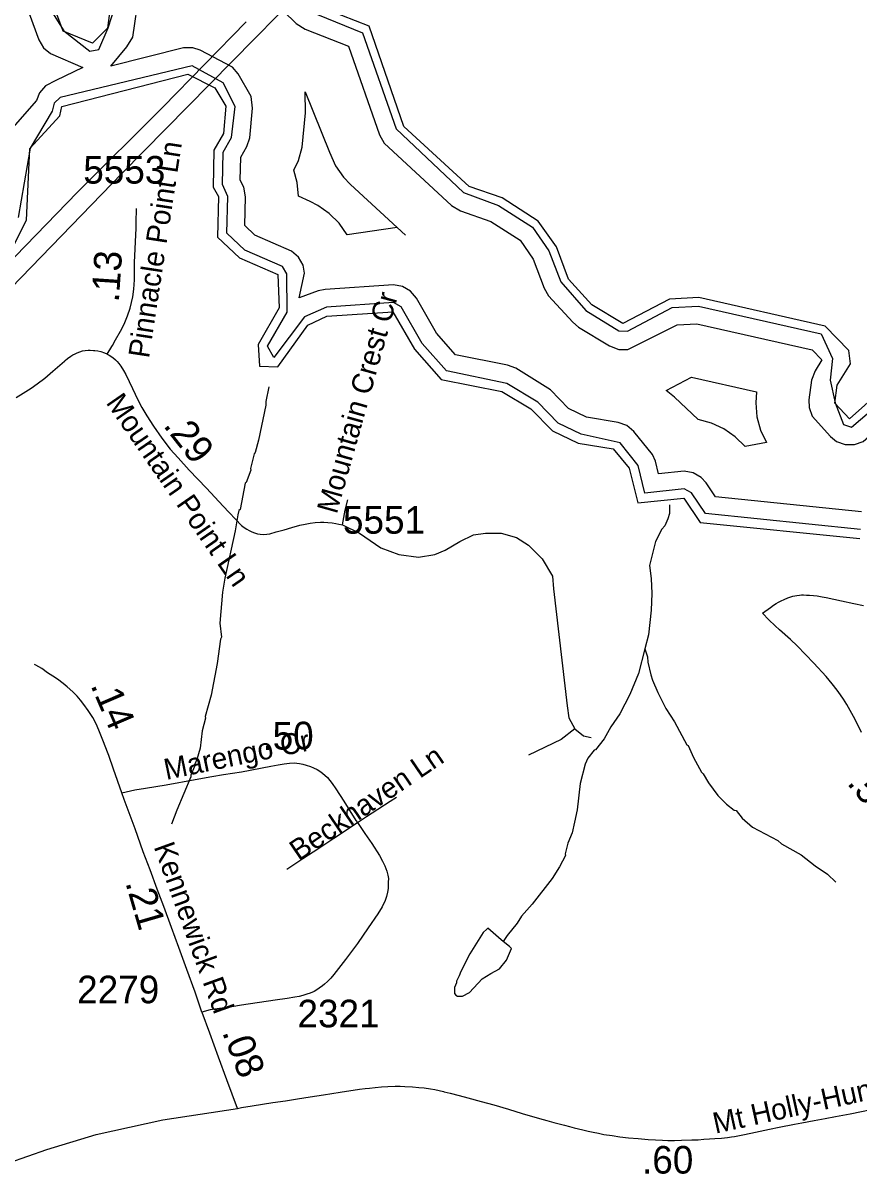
# Model space of a CAD drawing. Extents: x 1383679 to 1536984, y 460658 to 651027.
# Drawn here: x 1425085 to 1428871, y 582351 to 587562 of the extents above; entities that cross this region are included whole.
import ezdxf

# ---------------------------------------------------------------- set-up
doc = ezdxf.new("R2010")
doc.units = 0
for name, color, linetype in [('Exist Hydrographic Buffer Line', 7, 'Continuous'), ('Exist Hydrographic Lake Shore', 7, 'Continuous'), ('Exist Hydrographic Misc Water Feature', 7, 'Continuous'), ('Exist Road Non-System Type 51', 7, 'Continuous'), ('Exist Road Non-System Type 51 Label', 7, 'Continuous'), ('Exist Road Secondary Mileage Hundredths English Label', 7, 'Continuous'), ('Exist Road Secondary Type 51 Attributed', 7, 'Continuous'), ('Exist Road Secondary Type 51 Label', 7, 'Continuous'), ('Exist Road Secondary Type 51 Number Label', 7, 'Continuous'), ('Exist Utilities Electrical Transmission Line', 7, 'Continuous')]:
    doc.layers.add(name, color=color, linetype=linetype)

msp = doc.modelspace()

# ---------------------------------------------------------------- linework, layer by layer
at = {"layer": 'Exist Hydrographic Buffer Line'}
msp.add_line((1428739.5, 585944.9), (1428763.2, 585841.7), dxfattribs=at)
for points in [[(1425164.2, 587695.9), (1425269.3, 587527), (1425387, 587434.8), (1425428, 587441.2), (1425470.3, 587539.4), (1425536.4, 587746.4)], [(1428881.5, 585349), (1428221.4, 585416.3), (1428178.7, 585479.4), (1428156.4, 585504.2), (1428120.3, 585525.1), (1428079.3, 585532.3), (1427962.7, 585520.7), (1427948.9, 585577.3), (1427936.3, 585608.6), (1427851.2, 585712.7), (1427819.3, 585739.4), (1427780.1, 585753.6), (1427637.4, 585777.3), (1427556, 585815.8), (1427473.2, 585900.7), (1427316.5, 585998.3), (1427278.8, 586012.8), (1427044.2, 586059.6), (1426957.2, 586157.4), (1426866.3, 586315.9), (1426839.3, 586348.1), (1426803.2, 586369), (1426762.2, 586376.2), (1426454.1, 586355.8), (1426421.2, 586348.8), (1426335.4, 586318), (1426360.1, 586429.1), (1426353.1, 586465.3), (1426332.2, 586501.4), (1426300.3, 586528.2), (1426134.7, 586601.5), (1426089.4, 586644.4), (1426092.2, 586775), (1426085.1, 586818.7), (1426068.9, 586850.9), (1426070.7, 586955), (1426098.3, 587002.8), (1426112.5, 587041.9), (1426124.8, 587176.7), (1426118.1, 587228.3), (1426059.6, 587331.3), (1426033.4, 587362.2), (1425887, 587439.2), (1425854.1, 587450), (1425812.4, 587450), (1425482.9, 587365.8), (1425554.8, 587454.2), (1425583.1, 587498.3), (1425610.8, 587695.6)], [(1425095.8, 587650.1), (1425156.7, 587485.3), (1425177.3, 587449.8), (1425209.3, 587423.1), (1425356.3, 587361)], [(1426207.3, 587672), (1426322.7, 587559.2), (1426362.6, 587533.4), (1426559.1, 587456.7), (1426699, 587056), (1426720.3, 587018.3), (1427025.9, 586735.5), (1427066.2, 586710.9), (1427203.4, 586662.8), (1427335.7, 586578.1), (1427395.4, 586493.2), (1427445.1, 586361.9), (1427465.4, 586327.2), (1427574.2, 586206.8), (1427601, 586184.7), (1427741.1, 586099.8), (1427782.5, 586084.2), (1427824.1, 586084.2), (1428046.9, 586194.7), (1428137, 586199.5), (1428658.7, 586081.5), (1428702.1, 586036.1), (1428671.7, 585987.4)], [(1426378.4, 587616.5), (1426622.6, 587517.8), (1426774.5, 587082.3), (1427080.2, 586794.3), (1427238.7, 586735.3), (1427392.1, 586637), (1427466.7, 586531), (1427519.9, 586390.2), (1427633.6, 586260.5), (1427782.6, 586168.2), (1427821.8, 586167), (1428025.2, 586273.6), (1428143.9, 586280), (1428699.8, 586154.2), (1428750.5, 586043.5), (1428739.5, 585944.9)], [(1425356.3, 587361), (1425233.5, 587302.1), (1425186.2, 587277.7), (1425159.3, 587245.8), (1425145.9, 587210.7), (1425029.1, 587076.5)], [(1428878.1, 585268.9), (1428176, 585340.5), (1428112.4, 585434.7), (1428079.3, 585452.3), (1427901.7, 585433.8), (1427871.2, 585558.2), (1427790, 585661.2), (1427613.3, 585700.2), (1427508.8, 585749.6), (1427415.8, 585844.8), (1427275.7, 585929.5), (1427002.3, 585986.4), (1426891.9, 586110.4), (1426796.9, 586276.1), (1426762.2, 586296.2), (1426459.6, 586275.9), (1426359.8, 586231), (1426220.3, 586047.8), (1426192, 586098.2), (1426281, 586253.2), (1426280.3, 586425.8), (1426260.3, 586458.9), (1426089.8, 586533.8), (1426008.7, 586610.7), (1426012.3, 586776.7), (1425988.5, 586830.8), (1425991, 586977.1), (1426029, 587042.7), (1426045.2, 587183.8), (1425990.7, 587290.6), (1425851.2, 587367.6), (1425253.4, 587224.6), (1425225.7, 587199.5), (1425217.5, 587162.4), (1425117.3, 586995.1), (1425063.7, 586680.9)], [(1426816.7, 586601.9), (1426780.1, 586635.6), (1426552.7, 586602.9), (1426516.1, 586655.7), (1426471.7, 586700), (1426420.3, 586736), (1426384.7, 586754), (1426332.2, 586777), (1426326.8, 586840.1), (1426311.9, 586895.4), (1426332.7, 586939.6), (1426348.9, 587000.2), (1426363.9, 587155.7), (1426362.2, 587250.7), (1426472.4, 586976.9), (1426500.5, 586915.5), (1426536.5, 586864.1), (1426568.4, 586830.8), (1426780.1, 586635.6), (1426816.7, 586601.9)], [(1428671.7, 585987.4), (1428655.1, 585944.4), (1428644.1, 585856.4), (1428645, 585820.9), (1428659.3, 585781.8), (1428741.8, 585689.3), (1428769.3, 585667.6), (1428808.5, 585653.3), (1428850.1, 585653.3), (1428889.2, 585667.6), (1429104, 585855.1), (1429128.2, 585884.8), (1429150, 585940.9), (1429199.8, 585972.7), (1429227.3, 585996.7), (1429248.1, 586032.8), (1429267.7, 586330), (1429312.3, 586404.7), (1429454.4, 586515.7), (1429487.3, 586542.9), (1429508.1, 586579), (1429534.3, 586675), (1429741.1, 586795.2), (1429804.2, 586796.2)], [(1428451.5, 585661.8), (1428354.9, 585643.9), (1428310.7, 585688.1), (1428259.3, 585724.1), (1428202.4, 585750.6), (1428141.8, 585766.9), (1428034.9, 585867.1), (1427997.8, 585897.9), (1428112, 585957.8), (1428406.8, 585892.4), (1428403.3, 585841.7), (1428408.7, 585779.3), (1428424.9, 585718.6), (1428451.5, 585661.8)], [(1428763.2, 585841.7), (1428800.1, 585744.1), (1428836.2, 585732.1), (1429050.8, 585914.9)]]:
    msp.add_lwpolyline(points, dxfattribs=at)
at = {"layer": 'Exist Hydrographic Lake Shore'}
for points in [[(1425497.3, 587770.2), (1425468.3, 587537.7), (1425400.2, 587470.1), (1425267.2, 587525.3), (1425196.3, 587717.1)], [(1429022.3, 585943.2), (1428827.3, 585769.9), (1428761.2, 585840.1), (1428771.3, 585922), (1428832.3, 586019.3), (1428824.3, 586078.5), (1428718.3, 586188.9), (1428145.2, 586318.6), (1428012.3, 586311.5), (1427801.3, 586200.8), (1427661.2, 586285.7), (1427555.3, 586402.7), (1427500.3, 586548.3), (1427418.2, 586664.8), (1427254.3, 586769.8), (1427105.2, 586822.1), (1426810.3, 587093.8), (1426652.3, 587546.8), (1426404.3, 587643.6)], [(1425032.3, 586535.5), (1425101.3, 586668.7), (1425115.3, 586993.4), (1425252.3, 587141.6), (1425261.3, 587184.1), (1425831.2, 587330.2), (1425954.3, 587268.6), (1426003.3, 587185.6), (1425992.3, 587061.1), (1425949.2, 586986.5), (1425946.3, 586819.1), (1425970.3, 586775.9), (1425966.3, 586592.2), (1426065.3, 586498.4), (1426238.3, 586422.6), (1426244.3, 586271.5), (1426149.3, 586106), (1426155.3, 586007.4), (1426238.3, 586005.8), (1426375.3, 586193.3), (1426460.2, 586234.4), (1426760.2, 586254.6), (1426857.3, 586085.2), (1426979.2, 585948.2), (1427253.3, 585893.4), (1427385.2, 585815.2), (1427483.2, 585714.8), (1427599.3, 585660), (1427757.3, 585633.8), (1427830.3, 585547), (1427869.3, 585388.7), (1428077.3, 585410.7), (1428151.3, 585301), (1428874.3, 585227.3)]]:
    msp.add_lwpolyline(points, dxfattribs=at)
at = {"layer": 'Exist Hydrographic Misc Water Feature'}
for points in [[(1426197.5, 585914.2), (1426185.4, 585847.5), (1426185.1, 585831.5), (1426151.5, 585672.4), (1426136.2, 585616.8), (1426132.1, 585610.9), (1426114.9, 585544.3), (1426116.4, 585537.2), (1426095.8, 585481), (1426091.1, 585477.9), (1426068.3, 585358.4), (1426062.3, 585354.6), (1426057.8, 585334.7), (1426046.2, 585263), (1425999.3, 585048.2), (1425987.9, 584984.5), (1425975.9, 584844.4), (1425983.2, 584780.7), (1425979, 584772.8), (1425964.6, 584661.2), (1425937.3, 584517.9), (1425909.4, 584421.6), (1425911, 584414.5), (1425897, 584357.2), (1425887.9, 584279.1), (1425872.7, 584227.5), (1425862.2, 584203.8), (1425862, 584195.8), (1425845, 584156.2), (1425844.9, 584148.2), (1425781.5, 583997.8), (1425758, 583934.4)], [(1428012.1, 585379.7), (1428012.2, 585340.8), (1428005.7, 585316.9), (1427991, 585285.3), (1427978.6, 585269.6), (1427949.4, 585214.3), (1427921.8, 585105.6), (1427929.6, 585046.5), (1427932.1, 584978.8), (1427930.3, 584902.9), (1427917.8, 584791.2), (1427901.4, 584728.3)], [(1427901.4, 584728.3), (1427871.9, 584616.4), (1427833.6, 584521.3), (1427787.7, 584434.4), (1427746.4, 584375.4), (1427716.3, 584320.6), (1427677.6, 584271.5), (1427672, 584269.3), (1427643.1, 584233.9), (1427630.5, 584206.3), (1427608.5, 584118.8), (1427593.8, 583999.2), (1427582.5, 583943.5), (1427571.5, 583895.8), (1427552.4, 583848.2), (1427539.6, 583799.5), (1427541.1, 583792.5), (1427515.2, 583741.6), (1427481, 583689), (1427390.1, 583572.1), (1427342.8, 583517.3), (1427322.1, 583485.8), (1427276.9, 583430.9), (1427259.9, 583403.2)], [(1427901.4, 584728.3), (1427913.5, 584691.4), (1427915, 584667.4), (1427927.8, 584611.1), (1427935.1, 584586.9), (1427959.9, 584530.3), (1427996.2, 584457.5), (1428036, 584397.7), (1428091.5, 584293.9), (1428096.5, 584291.2), (1428121.3, 584236.7), (1428157.7, 584169.9), (1428165.6, 584161.7), (1428188.7, 584121.2), (1428231.3, 584064.2), (1428270.5, 584025.2), (1428305.9, 583998.4), (1428313.9, 583996.3), (1428341, 583961.6), (1428388.2, 583920.6), (1428502.8, 583859.9), (1428520.5, 583845.5), (1428609.3, 583795.4), (1428672.2, 583746), (1428727.5, 583708.6), (1428766.6, 583671.8)], [(1427259.9, 583403.2), (1427250.5, 583411.5), (1427190.5, 583463.8), (1427185.5, 583459), (1427169.2, 583443.4), (1427109, 583346.9), (1427067.2, 583267.9), (1427060.7, 583248), (1427048.2, 583224.4), (1427048, 583216.4), (1427039.5, 583194.6), (1427038.9, 583168.6), (1427044.7, 583160.4), (1427052.6, 583156.3), (1427074.6, 583155.8), (1427107, 583173), (1427164.3, 583233.6), (1427203, 583258.7), (1427243.5, 583279.7), (1427274.4, 583319), (1427297.9, 583372.2), (1427287.8, 583380.7), (1427259.9, 583403.2)]]:
    msp.add_lwpolyline(points, dxfattribs=at)
at = {"layer": 'Exist Road Non-System Type 51'}
for points in [[(1426531.2, 585289.3), (1426544.5, 585356), (1426556.1, 585403)], [(1426531.2, 585289.3), (1426608.5, 585252.5), (1426705.7, 585186.3), (1426787.3, 585155.2), (1426876.6, 585143.6), (1426950.5, 585155.2), (1426997.1, 585174.7), (1427063.1, 585213.6), (1427125.3, 585244.7), (1427179.7, 585252.5), (1427249.7, 585252.5), (1427319.6, 585233), (1427374, 585198), (1427436.2, 585135.8), (1427482.8, 585058), (1427486.7, 584999.7), (1427548.8, 584470.8), (1427556.6, 584416.4), (1427583.8, 584365.8)], [(1427583.8, 584365.8), (1427521.8, 584317.2), (1427374.2, 584247.2)], [(1427583.8, 584365.8), (1427622.7, 584334.7), (1427657.6, 584326.9)], [(1426599.3, 583941.3), (1426640.5, 583969.7), (1426691.6, 584002.9), (1426747.2, 584037.9), (1426776.9, 584056.3)], [(1426279.2, 583731), (1426352, 583779.1), (1426424.7, 583825.9), (1426492.5, 583871.6), (1426599.3, 583941.3)]]:
    msp.add_lwpolyline(points, dxfattribs=at)
at = {"layer": 'Exist Road Secondary Type 51 Attributed'}
for points in [[(1425466.1, 586062.8), (1425486.8, 586097.4), (1425489.7, 586101.7), (1425503.9, 586127.2), (1425527.2, 586167.1), (1425542.8, 586197.8), (1425558.9, 586235.9), (1425570.6, 586270.9), (1425582.3, 586321.7), (1425586.7, 586356.8), (1425589.3, 586399.6), (1425590.4, 586477.1), (1425596.8, 586633.2), (1425597.3, 586659.1), (1425599.3, 586722.1)], [(1425053.8, 585866.6), (1425085.7, 585885.8), (1425122.2, 585908.6), (1425148.7, 585927.4), (1425183.9, 585953.8), (1425219.9, 585984.9), (1425262, 586021.6), (1425272.9, 586031.2), (1425275.8, 586033.6), (1425287.2, 586043.2), (1425301.1, 586053.3), (1425311.3, 586059.4), (1425320.7, 586064.2), (1425330.5, 586068.9), (1425341.9, 586073.6), (1425354.5, 586077.2), (1425366.9, 586079), (1425379.5, 586080.3), (1425389.5, 586080.5), (1425405, 586079.6), (1425410.5, 586079.1), (1425423.5, 586077.1), (1425437, 586073.8), (1425453.4, 586068.4), (1425465, 586063.5), (1425466.1, 586062.8)], [(1425466.1, 586062.8), (1425474.7, 586058.1), (1425491.6, 586047.3), (1425504.5, 586036.3), (1425511.1, 586029.7), (1425519.3, 586020.2), (1425528.5, 586008), (1425540.6, 585989.2), (1425550.9, 585969.6), (1425581.4, 585906.6), (1425605.1, 585856.4), (1425622.8, 585821), (1425645.3, 585783.5), (1425675.7, 585737.1), (1425713.8, 585682.8), (1425751.3, 585632.9), (1425787.1, 585593.2), (1425837.5, 585537.5), (1425916.4, 585455.1), (1425991.5, 585374.8), (1426075, 585286.4), (1426086.4, 585277.1), (1426098.2, 585270), (1426109.1, 585263.6), (1426122, 585258), (1426133.6, 585253.7), (1426147.6, 585249.5), (1426159.5, 585246.9), (1426173.4, 585245.5), (1426188.8, 585246.9), (1426203.3, 585249.5), (1426231.7, 585257.3), (1426267.1, 585267.2), (1426302, 585277.5), (1426339.1, 585287.8), (1426362.6, 585293.3), (1426385.7, 585297.3), (1426407.9, 585299.9), (1426432, 585301.2), (1426447.7, 585301.6), (1426465.9, 585300.9), (1426485.5, 585298.8), (1426501.7, 585296.2), (1426515.7, 585293.3), (1426531.2, 585289.3)], [(1428881.4, 584349.9), (1428862.4, 584389.8), (1428845.3, 584421.9), (1428831, 584449.4), (1428815, 584476.5), (1428800.4, 584500.7), (1428787.3, 584519.4), (1428772.1, 584540.9), (1428749.9, 584569.8), (1428735.9, 584586.6), (1428721.8, 584603.1), (1428666, 584663.9), (1428591, 584742.4), (1428560.8, 584770.8), (1428511.1, 584814.9), (1428491.7, 584831.8), (1428462.2, 584859.5), (1428434.3, 584889.1), (1428469.5, 584915.7), (1428484.1, 584925.8), (1428495.1, 584933.1), (1428506.1, 584939.7), (1428517.7, 584945.4), (1428532.1, 584952.1), (1428548.3, 584958.7), (1428561.8, 584963.7), (1428570.6, 584966.2), (1428580.9, 584968.7), (1428590, 584970.3), (1428601, 584971.4), (1428610.4, 584972.1), (1428619.9, 584972.3), (1428633.4, 584971.6), (1428647, 584971.2), (1428664.2, 584969.9), (1428680.9, 584967.9), (1428703.4, 584964.2), (1428722.5, 584960.6), (1428791.2, 584945.5), (1428847.4, 584933.2), (1428891.7, 584924.6)], [(1425531.8, 584077), (1425494.7, 584184.2), (1425473, 584245.5), (1425454.2, 584294.7), (1425452.2, 584300.1), (1425434.5, 584345.2), (1425417.1, 584386.2), (1425400.8, 584416.8), (1425379.9, 584449.2), (1425360.4, 584476.6), (1425345.4, 584496.4), (1425330, 584514.7), (1425310.4, 584533.6), (1425285.4, 584556.2), (1425266.9, 584571.5), (1425240.8, 584590.8), (1425220.8, 584604.2), (1425195.9, 584619.7), (1425170, 584638.7), (1425143.8, 584654), (1425137.7, 584657.4)], [(1425531.8, 584077), (1425590.7, 584089.2), (1425639.9, 584097.9), (1425733.3, 584113.3), (1425864.2, 584136.9), (1425939.4, 584150.5), (1425993.6, 584159.6), (1426075, 584171.6), (1426207.2, 584196.7), (1426239.8, 584202.6), (1426267.1, 584207.1), (1426292.2, 584210.4), (1426312.4, 584211.5), (1426324.8, 584211), (1426337.7, 584209.2), (1426352.7, 584205.9), (1426367.4, 584202.2), (1426387.3, 584195.8), (1426400, 584190.3), (1426416.6, 584181.9), (1426433.9, 584171.1), (1426442.8, 584164.3), (1426452.2, 584156.2), (1426463.2, 584145.2), (1426475.1, 584131.8), (1426485.2, 584118.7), (1426502.4, 584093.9), (1426537.7, 584038.6), (1426592.4, 583951.3), (1426599.3, 583941.3), (1426633.5, 583891.6), (1426664.9, 583846.8)], [(1425895.4, 583083.3), (1425863.9, 583173.8), (1425826.4, 583276.3), (1425791.1, 583375.6), (1425756.9, 583467), (1425722.5, 583561), (1425692.3, 583640.2), (1425660.3, 583727.5), (1425629.7, 583809.4), (1425592.3, 583913.6), (1425570.9, 583974), (1425542.6, 584045.7), (1425531.8, 584077)], [(1426664.9, 583846.8), (1426699, 583792.9), (1426713.6, 583767.3), (1426723.4, 583746.2), (1426731.9, 583721.2), (1426737.3, 583703.6), (1426739.4, 583688.3), (1426739.3, 583671.8), (1426739.1, 583658.6), (1426738.4, 583643.2), (1426736.1, 583626.3), (1426731.7, 583607.7), (1426725.5, 583589.4), (1426711.4, 583560.4), (1426691.4, 583528), (1426648.5, 583465.6), (1426599.6, 583394.4), (1426544.7, 583322.3), (1426492.2, 583254.1), (1426478.8, 583237.6), (1426463.9, 583221.8), (1426450.2, 583209.7), (1426440.6, 583202), (1426426.5, 583191.8), (1426415.9, 583184.6), (1426402.9, 583177.3), (1426385.9, 583169.8), (1426370.1, 583164.1), (1426352.1, 583158.8), (1426335.1, 583155), (1426315.7, 583151.3), (1426281, 583145.7), (1426226.9, 583137.9), (1426075, 583114.6), (1426031.3, 583107.8), (1425963.8, 583098.9), (1425932.3, 583094.3), (1425895.4, 583083.3)], [(1426056.2, 582647.9), (1426008.5, 582776.9), (1425969.6, 582879.7), (1425931.4, 582988.4), (1425895.8, 583082.4), (1425895.4, 583083.3)], [(1426056.2, 582647.9), (1426075, 582651.1), (1426123.2, 582658.6), (1426216.8, 582673.6), (1426273.8, 582682.6), (1426328.7, 582691.3), (1426384.7, 582699.6), (1426446.5, 582709.1), (1426521.6, 582721.1), (1426608.6, 582734.2), (1426633.9, 582737.3), (1426653.8, 582739.7), (1426679.4, 582742.8), (1426709.1, 582745.2), (1426736.4, 582747), (1426770.6, 582748), (1426792.9, 582747.6), (1426814.1, 582747.2), (1426848.9, 582744.8), (1426877.6, 582742.8), (1426901, 582740.1), (1426929.8, 582736), (1426950, 582732.6), (1426968.9, 582728.7), (1426989.1, 582724), (1426992.1, 582723.2), (1427019.4, 582716.5), (1427060.7, 582705.7), (1427099.5, 582695.9), (1427159.6, 582678.9), (1427217.1, 582663.1), (1427283.5, 582644.1), (1427345.4, 582625), (1427423.4, 582602.5), (1427457.7, 582592.8), (1427489.2, 582583.8), (1427536.7, 582571.5), (1427559.8, 582565.7), (1427580.8, 582560), (1427620.5, 582550), (1427644.1, 582544.5), (1427666.4, 582539.7), (1427690.4, 582534.9), (1427715.5, 582530.1), (1427752.9, 582524.3), (1427788.3, 582519.2), (1427827.4, 582514.6), (1427870.7, 582510.7), (1427916.7, 582507), (1427949.8, 582504.9), (1427980.6, 582503.4), (1428004.8, 582503), (1428034.9, 582502.8), (1428066.4, 582503.2), (1428113.8, 582504.8), (1428143.1, 582505.8), (1428167.9, 582507.6), (1428193.3, 582509.1), (1428217.8, 582510.9), (1428248.1, 582513.5), (1428275.7, 582516.4), (1428293.4, 582518.6), (1428306.4, 582520.7), (1428344.1, 582527.4), (1428380.9, 582535.1), (1428423.4, 582544.5), (1428465.5, 582553.4), (1428509.5, 582562.8), (1428578.2, 582575.8), (1428611.6, 582581.7), (1428667.3, 582592.3), (1428717.4, 582601.3), (1428764.8, 582610.3), (1428830.3, 582623.5), (1428926.5, 582642.7)], [(1423065.8, 582418), (1423363.6, 582510.4), (1423487.3, 582525.2), (1423670.2, 582535.1), (1423858.9, 582511.1), (1424016.4, 582475.7), (1424204.4, 582441.1), (1424461.5, 582386.6), (1424619.8, 582366.8), (1424763.2, 582356.9), (1424843.2, 582363.3), (1425020.4, 582401.5), (1425193.5, 582460.9), (1425416, 582530.2), (1425717.5, 582595.9), (1426056.2, 582647.9)]]:
    msp.add_lwpolyline(points, dxfattribs=at)
at = {"layer": 'Exist Utilities Electrical Transmission Line'}
for points in [[(1422474.9, 583881.4), (1422682.6, 583969.9), (1423014.1, 584292.4), (1423482.3, 584768.4), (1423934.2, 585228.9), (1424398.4, 585705.2), (1424893.2, 586220.9), (1425532.4, 586880.3), (1425931.3, 587285.5), (1426440.2, 587803.1)], [(1426096, 587566.9), (1425717.5, 587181.2), (1425330.9, 586793.8), (1424862.6, 586313.6), (1424429, 585862.9), (1423962.7, 585386.6), (1423567.9, 584987.2), (1423120.2, 584532.6), (1422792.5, 584202), (1422474.9, 583881.4)]]:
    msp.add_lwpolyline(points, dxfattribs=at)

# ---------------------------------------------------------------- texts
at = {"layer": 'Exist Road Non-System Type 51 Label'}
for s, rotation, p in [('Mountain Crest Cr', 74.3209, (1426505.7, 585335.1)), ('Beckhaven Ln', 34.3208, (1426334.1, 583764.9))]:
    msp.add_text(s, height=95, rotation=rotation, dxfattribs=at).set_placement(p)
at = {"layer": 'Exist Road Secondary Mileage Hundredths English Label'}
for s, rotation, p in [('.13', 86.1553, (1425518.7, 586295.4)), ('.29', 308.0663, (1425717, 585738.5)), ('.14', 293.3039, (1425389.3, 584563.4)), ('.50', 0.859, (1426169.9, 584270.6)), ('.51', 310.3048, (1428812.9, 584118.9)), ('.21', 286.1736, (1425547.8, 583669.7)), ('.08', 290.7873, (1425985.7, 582992.8)), ('.60', 0.0401, (1427888.3, 582352.4))]:
    msp.add_text(s, height=125, rotation=rotation, dxfattribs=at).set_placement(p)
at = {"layer": 'Exist Road Secondary Type 51 Label'}
for s, rotation, p in [('Pinnacle Point Ln', 81.2914, (1425655.3, 586040.9)), ('Mountain Point Ln', 304.7044, (1425458, 585843)), ('Marengo Cr', 11.6258, (1425733.7, 584134.5)), ('Kennewick Rd', 289.8874, (1425676.2, 583832.5)), ('Mt Holly-Huntersville Rd', 12.3977, (1428220.5, 582532.8))]:
    msp.add_text(s, height=95, rotation=rotation, dxfattribs=at).set_placement(p)
at = {"layer": 'Exist Road Secondary Type 51 Number Label'}
for s, p in [('5553', (1425357.9, 586834.6)), ('5551', (1426533.9, 585249.6)), ('2279', (1425330.2, 583123.5)), ('2321', (1426328, 583014.6))]:
    msp.add_text(s, height=125, dxfattribs=at).set_placement(p)

doc.saveas('drawing.dxf')
